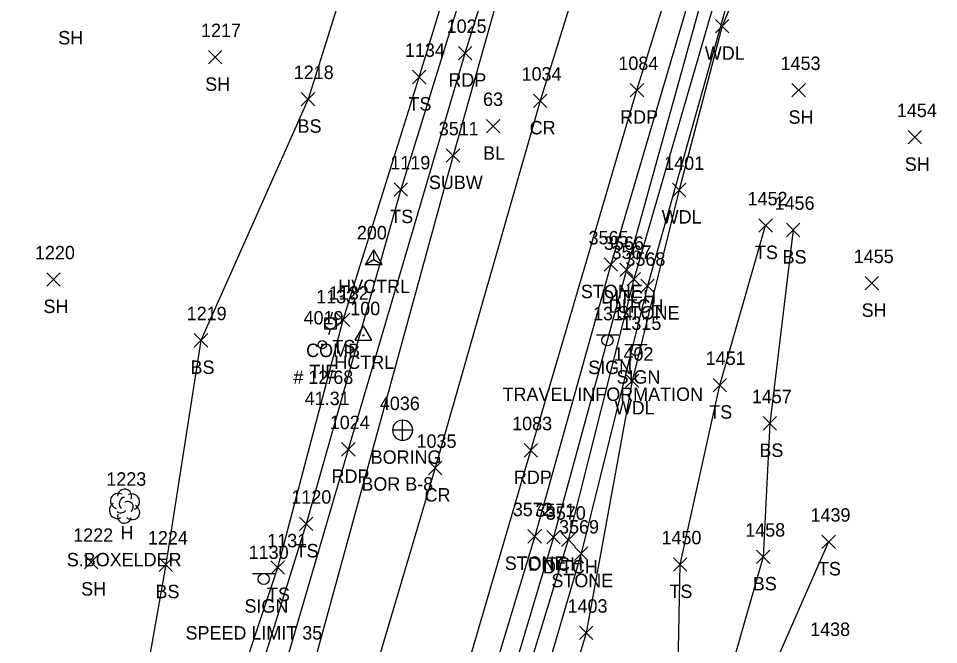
# Model space of a CAD drawing. Extents: x 1634209 to 1639641, y 608564 to 612258.
# Drawn here: x 1639323.4 to 1639460.5, y 611753.9 to 611847.1 of the extents above; entities that cross this region are included whole.
import ezdxf

# ---------------------------------------------------------------- set-up
doc = ezdxf.new("R2010")
doc.units = 0
for name, color, linetype in [('C_A', 7, 'Continuous'), ('C_C', 7, 'Continuous'), ('C_I', 7, 'Continuous'), ('C_TIC', 7, 'Continuous'), ('CBP', 7, 'Continuous'), ('CPH', 7, 'Continuous'), ('CPSM', 7, 'Continuous'), ('D_A', 7, 'Continuous'), ('D_I', 7, 'Continuous'), ('D_TIC', 7, 'Continuous'), ('DD', 7, 'Continuous'), ('G_A', 7, 'Continuous'), ('G_C', 7, 'Continuous'), ('G_I', 7, 'Continuous'), ('GA_P', 7, 'Continuous'), ('L_A', 7, 'Continuous'), ('L_C', 7, 'Continuous'), ('L_I', 7, 'Continuous'), ('L_TIC', 7, 'Continuous'), ('LASF', 7, 'Continuous'), ('LAWA', 7, 'Continuous'), ('LELB', 7, 'Continuous'), ('LTD', 7, 'Continuous'), ('P_A', 7, 'Continuous'), ('P_I', 7, 'Continuous'), ('P_TIC', 7, 'Continuous'), ('PET', 7, 'Continuous'), ('PRC', 7, 'Continuous'), ('S_A', 7, 'Continuous'), ('S_C', 7, 'Continuous'), ('S_I', 7, 'Continuous'), ('SSGN', 7, 'Continuous'), ('U_A', 7, 'Continuous'), ('U_C', 7, 'Continuous'), ('U_I', 7, 'Continuous'), ('U_TIC', 7, 'Continuous'), ('UP', 7, 'Continuous'), ('UW', 7, 'Continuous')]:
    doc.layers.add(name, color=color, linetype=linetype)

msp = doc.modelspace()

# ---------------------------------------------------------------- linework, layer by layer
at = {"layer": 'C_TIC'}
for points in [[(1639393.13, 611830.05), (1639395.13, 611832.04)], [(1639395.13, 611830.05), (1639393.13, 611832.04)]]:
    msp.add_lwpolyline(points, dxfattribs=at)
at = {"layer": 'CBP'}
for radius in [0.625, 0.0833]:
    msp.add_circle((1639368.66, 611798.52), radius, dxfattribs=at)
at = {"layer": 'CPH'}
for p, q in [((1639373.54, 611799.18), (1639374.79, 611801.34)), ((1639376.04, 611799.18), (1639374.79, 611801.34)), ((1639374.79, 611799.9), (1639374.79, 611799.9)), ((1639373.54, 611799.18), (1639376.04, 611799.18))]:
    msp.add_line(p, q, dxfattribs=at)
msp.add_circle((1639374.79, 611799.9), 0.0833, dxfattribs=at)
at = {"layer": 'CPSM'}
for p, q in [((1639375.1, 611810.47), (1639376.35, 611812.63)), ((1639377.6, 611810.47), (1639376.35, 611812.63)), ((1639376.35, 611811.19), (1639376.35, 611812.63)), ((1639375.1, 611810.47), (1639376.35, 611811.19)), ((1639375.1, 611810.47), (1639377.6, 611810.47)), ((1639376.35, 611811.19), (1639376.35, 611811.19)), ((1639376.35, 611811.19), (1639377.6, 611810.47))]:
    msp.add_line(p, q, dxfattribs=at)
at = {"layer": 'D_TIC'}
for points in [[(1639413, 611808.64), (1639415, 611810.64)], [(1639415, 611808.64), (1639413, 611810.64)], [(1639414.08, 611807.28), (1639416.08, 611809.28)], [(1639416.08, 611807.28), (1639414.08, 611809.28)], [(1639402.11, 611768.87), (1639404.11, 611770.87)], [(1639404.11, 611768.87), (1639402.11, 611770.87)], [(1639404.32, 611768.46), (1639406.32, 611770.46)], [(1639406.32, 611768.46), (1639404.32, 611770.46)]]:
    msp.add_lwpolyline(points, dxfattribs=at)
at = {"layer": 'DD'}
for points in [[(1639560.57, 612129.01), (1639556.53, 612119.06), (1639548.81, 612104.26), (1639529.12, 612083.62), (1639507.53, 612047.31), (1639491.18, 612019.02), (1639473.22, 611983.07), (1639456.59, 611944.52), (1639441.68, 611899.83), (1639426.6, 611855.12), (1639414, 611809.64), (1639403.11, 611769.87), (1639390.43, 611727.49), (1639379.87, 611693.81), (1639369.1, 611662.09), (1639367.84, 611659.83)], [(1639561.94, 612128.14), (1639558.11, 612117.59), (1639549.56, 612103.15), (1639530.32, 612082.73), (1639508.94, 612046.64), (1639492.68, 612018.5), (1639474.74, 611982.05), (1639458.96, 611944.55), (1639442.97, 611899.33), (1639428.64, 611854.96), (1639415.08, 611808.28), (1639405.32, 611769.46), (1639392.22, 611726.77), (1639382.52, 611693.71), (1639371.49, 611661), (1639370.19, 611658.57)]]:
    msp.add_lwpolyline(points, dxfattribs=at)
at = {"layer": 'GA_P'}
for p, q in [((1639380.63, 611785.78), (1639380.63, 611787.27)), ((1639380.63, 611785.78), (1639379.14, 611785.78)), ((1639382.13, 611785.78), (1639380.63, 611785.78)), ((1639380.63, 611784.28), (1639380.63, 611785.78))]:
    msp.add_line(p, q, dxfattribs=at)
for start, end in [(90, 180), (0, 90), (180, 270), (270, 0)]:
    msp.add_arc((1639380.63, 611785.78), 1.5, start, end, dxfattribs=at)
at = {"layer": 'L_TIC'}
for points in [[(1639427.25, 611844.92), (1639429.25, 611846.92)], [(1639429.25, 611844.92), (1639427.25, 611846.92)], [(1639351.72, 611840.3), (1639353.72, 611842.3)], [(1639353.72, 611840.3), (1639351.72, 611842.3)], [(1639382.1, 611837.36), (1639384.1, 611839.36)], [(1639384.1, 611837.36), (1639382.1, 611839.36)], [(1639438.64, 611835.4), (1639440.64, 611837.4)], [(1639440.64, 611835.4), (1639438.64, 611837.4)], [(1639365.54, 611834.06), (1639367.54, 611836.06)], [(1639367.54, 611834.06), (1639365.54, 611836.06)], [(1639455.96, 611828.39), (1639457.96, 611830.39)], [(1639457.96, 611828.39), (1639455.96, 611830.39)], [(1639379.38, 611820.61), (1639381.38, 611822.61)], [(1639381.38, 611820.61), (1639379.38, 611822.61)], [(1639420.82, 611820.54), (1639422.82, 611822.54)], [(1639422.82, 611820.54), (1639420.82, 611822.54)], [(1639433.72, 611815.26), (1639435.72, 611817.26)], [(1639435.72, 611815.26), (1639433.72, 611817.26)], [(1639437.81, 611814.59), (1639439.81, 611816.59)], [(1639439.81, 611814.59), (1639437.81, 611816.59)], [(1639410.65, 611809.44), (1639412.65, 611811.44)], [(1639412.65, 611809.44), (1639410.65, 611811.44)], [(1639327.63, 611807.22), (1639329.63, 611809.22)], [(1639329.63, 611807.22), (1639327.63, 611809.22)], [(1639416.13, 611806.26), (1639418.13, 611808.26)], [(1639418.13, 611806.26), (1639416.13, 611808.26)], [(1639449.54, 611806.66), (1639451.54, 611808.66)], [(1639451.54, 611806.66), (1639449.54, 611808.66)], [(1639370.76, 611801.22), (1639372.76, 611803.22)], [(1639372.76, 611801.22), (1639370.76, 611803.22)], [(1639349.59, 611798.16), (1639351.59, 611800.16)], [(1639351.59, 611798.16), (1639349.59, 611800.16)], [(1639413.82, 611792.13), (1639415.82, 611794.13)], [(1639415.82, 611792.13), (1639413.82, 611794.13)], [(1639426.91, 611791.5), (1639428.91, 611793.5)], [(1639428.91, 611791.5), (1639426.91, 611793.5)], [(1639434.35, 611785.8), (1639436.35, 611787.8)], [(1639436.35, 611785.8), (1639434.35, 611787.8)], [(1639365.27, 611770.85), (1639367.27, 611772.85)], [(1639367.27, 611770.85), (1639365.27, 611772.85)], [(1639399.31, 611768.99), (1639401.31, 611770.99)], [(1639401.31, 611768.99), (1639399.31, 611770.99)], [(1639443.11, 611768.17), (1639445.11, 611770.17)], [(1639445.11, 611768.17), (1639443.11, 611770.17)], [(1639406.25, 611766.41), (1639408.25, 611768.41)], [(1639408.25, 611766.41), (1639406.25, 611768.41)], [(1639433.37, 611765.94), (1639435.37, 611767.94)], [(1639435.37, 611765.94), (1639433.37, 611767.94)], [(1639333.24, 611765.17), (1639335.24, 611767.17)], [(1639335.24, 611765.17), (1639333.24, 611767.17)], [(1639344.37, 611764.77), (1639346.37, 611766.77)], [(1639346.37, 611764.77), (1639344.37, 611766.77)], [(1639420.98, 611764.8), (1639422.98, 611766.8)], [(1639422.98, 611764.8), (1639420.98, 611766.8)], [(1639361.02, 611764.35), (1639363.02, 611766.35)], [(1639363.02, 611764.35), (1639361.02, 611766.35)], [(1639406.98, 611754.62), (1639408.98, 611756.62)], [(1639408.98, 611754.62), (1639406.98, 611756.62)]]:
    msp.add_lwpolyline(points, dxfattribs=at)
at = {"layer": 'LASF'}
for points in [[(1639558.56, 612130.45), (1639552.86, 612120.18), (1639541.01, 612102.18), (1639527.49, 612085.59), (1639505.85, 612048.28), (1639489.98, 612019.2), (1639472.04, 611983.89), (1639455.22, 611944.85), (1639439.42, 611901.14), (1639424.97, 611855.61), (1639411.65, 611810.44), (1639400.31, 611769.99), (1639387.4, 611727.33), (1639377.22, 611693.8), (1639367.21, 611662.75), (1639359.89, 611644.2)], [(1639564.17, 612127.3), (1639559.55, 612115.01), (1639546.48, 612097.15), (1639532.98, 612081.91), (1639511.96, 612045.66), (1639494.66, 612017.18), (1639476.15, 611980.34), (1639460.76, 611943.45), (1639444.67, 611898.59), (1639430.04, 611853.19), (1639417.13, 611807.26), (1639407.25, 611767.41), (1639395.02, 611725.74), (1639384.78, 611692.04), (1639373.34, 611660.29), (1639366.81, 611640.98)]]:
    msp.add_lwpolyline(points, dxfattribs=at)
at = {"layer": 'LAWA'}
msp.add_lwpolyline([(1639441.05, 611876.68), (1639428.25, 611845.92), (1639421.82, 611821.54), (1639414.82, 611793.13), (1639407.98, 611755.62), (1639398.09, 611722.15), (1639389.22, 611695.21), (1639379.03, 611668.1), (1639373.01, 611655.47), (1639368.27, 611641.36), (1639355.32, 611611.85), (1639341.64, 611584.95), (1639331.87, 611563.95), (1639326.04, 611548.05), (1639331.93, 611542.26), (1639351.96, 611561.26), (1639372.68, 611587.74), (1639385.94, 611616.38), (1639408.26, 611643.78), (1639423.94, 611682.92), (1639440.86, 611711.19), (1639451.78, 611745.34)], dxfattribs=at)
at = {"layer": 'LELB'}
for points in [[(1639390.61, 611912.03), (1639380.51, 611879.56), (1639366.54, 611835.06), (1639350.59, 611799.16), (1639345.37, 611765.77), (1639340.13, 611736.31), (1639333.62, 611715.99), (1639327.33, 611711.48), (1639324.83, 611696.7), (1639315.48, 611694.31), (1639319.67, 611684.85)], [(1639396.62, 611874), (1639380.38, 611821.61), (1639366.27, 611771.85), (1639351.21, 611723.64), (1639336.29, 611677.21), (1639330.67, 611660.93), (1639330.28, 611685.67), (1639330.46, 611697.77), (1639334.83, 611713.08), (1639348.29, 611724.1), (1639362.02, 611765.35), (1639371.76, 611802.22), (1639383.1, 611838.36), (1639397.42, 611885.01)], [(1639421.56, 611743.19), (1639421.98, 611765.8), (1639427.91, 611792.5), (1639434.72, 611816.26)], [(1639438.81, 611815.59), (1639435.35, 611786.8), (1639434.37, 611766.94), (1639426.01, 611737.79)], [(1639444.11, 611769.17), (1639434.73, 611747.93), (1639421.15, 611721.63), (1639402.1, 611695.55), (1639388.08, 611663.08), (1639377.92, 611643.68), (1639364.63, 611618.87), (1639351.81, 611603.1), (1639339.53, 611577.73), (1639327.06, 611550.1)]]:
    msp.add_lwpolyline(points, dxfattribs=at)
at = {"layer": 'LTD'}
msp.add_line((1639339.18, 611774.52), (1639339.18, 611774.52), dxfattribs=at)
msp.add_line((1639339.18, 611774.52), (1639339.18, 611774.52), dxfattribs=at)
msp.add_arc((1639339.22, 611775.96), 1.05, 335.5272, 180.9563, dxfattribs=at)
for centre, major_axis, ratio, start_param, end_param in [((1639338.39, 611775.19), (1.21, -0.51), 0.895232, 1.570796, 4.712389), ((1639340.22, 611775.11), (-1.14, -0.48), 0.949671, 1.570796, 4.712389), ((1639338.09, 611773.81), (0.58, -1.04), 0.959034, 3.141593, 6.283185), ((1639338.97, 611774.98), (-0.208, -0.792), 0.645439, 3.141593, 6.283185), ((1639339.68, 611774.36), (-0.5, 0.667), 0.989748, 3.141593, 6.283185), ((1639338.72, 611773.77), (-0.625, -0.083), 0.423636, 0, 3.141593), ((1639340.18, 611773.69), (-1.09, 0.79), 0.841452, 1.570796, 4.712389), ((1639339.18, 611773.02), (0.26, 1.06), 0.942809, 1.570796, 4.712389)]:
    msp.add_ellipse(centre, major_axis=major_axis, ratio=ratio, start_param=start_param, end_param=end_param, dxfattribs=at)
at = {"layer": 'P_TIC'}
for points in [[(1639388.96, 611840.92), (1639390.96, 611842.92)], [(1639390.96, 611840.92), (1639388.96, 611842.92)], [(1639414.55, 611835.4), (1639416.55, 611837.4)], [(1639416.55, 611835.4), (1639414.55, 611837.4)], [(1639400.13, 611833.82), (1639402.13, 611835.82)], [(1639402.13, 611833.82), (1639400.13, 611835.82)], [(1639371.55, 611781.94), (1639373.55, 611783.94)], [(1639373.55, 611781.94), (1639371.55, 611783.94)], [(1639398.72, 611781.78), (1639400.72, 611783.78)], [(1639400.72, 611781.78), (1639398.72, 611783.78)], [(1639384.48, 611779.16), (1639386.48, 611781.16)], [(1639386.48, 611779.16), (1639384.48, 611781.16)]]:
    msp.add_lwpolyline(points, dxfattribs=at)
at = {"layer": 'PET'}
for points in [[(1639245.26, 611428.04), (1639265.27, 611462.65), (1639285.72, 611496.98), (1639297.96, 611518.63), (1639312.46, 611545.86), (1639331.24, 611585.47), (1639351.91, 611632.95), (1639369.29, 611681.55), (1639385.15, 611732.94), (1639399.72, 611782.78), (1639415.55, 611836.4), (1639431.27, 611887.12), (1639449.51, 611937.71), (1639468.81, 611983.24), (1639484.71, 612016.46), (1639503.95, 612051.42), (1639527.63, 612090.72), (1639556.4, 612135.38), (1639588.32, 612182.52)], [(1639220.96, 611441.47), (1639247.22, 611483.75), (1639268.21, 611519.52), (1639285.57, 611551.38), (1639309.59, 611600.33), (1639328.5, 611645.78), (1639344.08, 611688.66), (1639358.64, 611735.43), (1639372.55, 611782.94), (1639389.96, 611841.92), (1639405.55, 611892.01), (1639422.64, 611939.83), (1639441.75, 611985.91), (1639461.99, 612028.31)]]:
    msp.add_lwpolyline(points, dxfattribs=at)
at = {"layer": 'PRC'}
msp.add_lwpolyline([(1639473.49, 612022.53), (1639453.52, 611981.45), (1639432.7, 611930.67), (1639416.88, 611885.46), (1639401.13, 611834.82), (1639385.48, 611780.16), (1639369.66, 611726.72), (1639353.84, 611677.52), (1639335.57, 611627.61), (1639314.72, 611580.03), (1639292.65, 611536.14), (1639275.3, 611504.78), (1639250.46, 611462.84), (1639222.36, 611418.18)], dxfattribs=at)
at = {"layer": 'SSGN'}
for p, q in [((1639409.5, 611800), (1639412.84, 611800)), ((1639411.15, 611799.16), (1639411.15, 611799.16)), ((1639413.73, 611798.56), (1639417.06, 611798.56)), ((1639415.37, 611797.73), (1639415.37, 611797.73)), ((1639358.29, 611764.47), (1639361.62, 611764.47)), ((1639359.93, 611763.64), (1639359.93, 611763.64))]:
    msp.add_line(p, q, dxfattribs=at)
for centre in [(1639411.15, 611799.16), (1639415.37, 611797.73), (1639359.93, 611763.64)]:
    msp.add_circle(centre, 0.833, dxfattribs=at)
at = {"layer": 'U_TIC'}
for points in [[(1639387.14, 611825.68), (1639389.14, 611827.68)], [(1639389.14, 611825.68), (1639387.14, 611827.68)]]:
    msp.add_lwpolyline(points, dxfattribs=at)
at = {"layer": 'UP'}
for p, q in [((1639369.04, 611800.84), (1639369.04, 611802.51)), ((1639369.04, 611802.51), (1639370.71, 611802.51)), ((1639370.13, 611803.34), (1639369.88, 611802.51)), ((1639370.71, 611802.51), (1639370.71, 611800.84)), ((1639370.71, 611800.84), (1639369.04, 611800.84)), ((1639369.63, 611800.01), (1639369.88, 611800.84)), ((1639369.88, 611801.67), (1639369.88, 611801.67))]:
    msp.add_line(p, q, dxfattribs=at)
msp.add_circle((1639369.88, 611801.67), 0.833, dxfattribs=at)
at = {"layer": 'UW'}
msp.add_lwpolyline([(1639594.99, 612226.51), (1639569.63, 612190.35), (1639550.67, 612164.48), (1639527.14, 612128.9), (1639506.92, 612097.5), (1639485.03, 612062.24), (1639463.29, 612024.05), (1639448.18, 611991.92), (1639428.21, 611945.59), (1639409.39, 611896.28), (1639395.47, 611852.57), (1639388.14, 611826.68), (1639366.36, 611747.21), (1639350.92, 611692.02), (1639316.38, 611597.42), (1639292.15, 611550.99), (1639279.15, 611528.72), (1639253.95, 611487.01), (1639229.78, 611449.06), (1639200.46, 611402.5), (1639172.27, 611358.67), (1639148.82, 611320.98)], dxfattribs=at)

# ---------------------------------------------------------------- texts
at = {"layer": 'C_A'}
for s, p in [('BL', (1639392.62, 611826.04)), ('HVCTRL', (1639371.04, 611806.19)), ('HCTRL', (1639370.46, 611794.9)), ('TIE', (1639366.74, 611793.52))]:
    msp.add_text(s, height=2, dxfattribs=at).set_placement(p)
at = {"layer": 'C_C'}
msp.add_text('41.31', height=2, dxfattribs=at).set_placement((1639366.05, 611789.52))
at = {"layer": 'C_I'}
for s, p in [('63', (1639392.62, 611834.05)), ('200', (1639373.82, 611814.19)), ('100', (1639372.83, 611802.9)), ('4019', (1639365.88, 611801.52))]:
    msp.add_text(s, height=2, dxfattribs=at).set_placement(p)
at = {"layer": 'D_A'}
for p in [(1639410.23, 611804.64), (1639411.32, 611803.28), (1639399.34, 611764.87), (1639401.55, 611764.46)]:
    msp.add_text('DITCH', height=2, dxfattribs=at).set_placement(p)
at = {"layer": 'D_I'}
for s, p in [('3566', (1639410.63, 611812.64)), ('3567', (1639411.77, 611811.28)), ('3571', (1639400.42, 611772.87)), ('3570', (1639401.97, 611772.46))]:
    msp.add_text(s, height=2, dxfattribs=at).set_placement(p)
at = {"layer": 'G_A'}
msp.add_text('BORING', height=2, dxfattribs=at).set_placement((1639375.87, 611780.78))
at = {"layer": 'G_C'}
msp.add_text('BOR B-8', height=2, dxfattribs=at).set_placement((1639374.49, 611776.78))
at = {"layer": 'G_I'}
msp.add_text('4036', height=2, dxfattribs=at).set_placement((1639377.24, 611788.78))
at = {"layer": 'L_A'}
for s, p in [('SH', (1639329.32, 611843.21)), ('WDL', (1639425.66, 611840.92)), ('SH', (1639351.21, 611836.3)), ('TS', (1639381.51, 611833.36)), ('SH', (1639438.13, 611831.4)), ('BS', (1639364.98, 611830.06)), ('SH', (1639455.45, 611824.39)), ('TS', (1639378.79, 611816.61)), ('WDL', (1639419.23, 611816.54)), ('TS', (1639433.13, 611811.26)), ('BS', (1639437.25, 611810.59)), ('STONE', (1639407.19, 611805.44)), ('SH', (1639327.12, 611803.22)), ('STONE', (1639412.68, 611802.26)), ('SH', (1639449.03, 611802.66)), ('TS', (1639370.17, 611797.22)), ('BS', (1639349.03, 611794.16)), ('WDL', (1639412.24, 611788.13)), ('TS', (1639426.32, 611787.5)), ('BS', (1639433.79, 611781.8)), ('H', (1639338.61, 611769.52)), ('TS', (1639364.68, 611766.85)), ('STONE', (1639395.85, 611764.99)), ('TS', (1639442.52, 611764.17)), ('STONE', (1639402.8, 611762.41)), ('BS', (1639432.81, 611761.94)), ('SH', (1639332.73, 611761.17)), ('BS', (1639343.81, 611760.77)), ('TS', (1639360.43, 611760.35)), ('TS', (1639420.39, 611760.8))]:
    msp.add_text(s, height=2, dxfattribs=at).set_placement(p)
at = {"layer": 'L_C'}
msp.add_text('S.BOXELDER', height=2, dxfattribs=at).set_placement((1639330.6, 611765.52))
at = {"layer": 'L_I'}
for s, p in [('1217', (1639350.6, 611844.3)), ('1134', (1639380.97, 611841.36)), ('1453', (1639436.95, 611839.4)), ('1218', (1639364.41, 611838.06)), ('1454', (1639454.27, 611832.39)), ('1119', (1639378.81, 611824.61)), ('1401', (1639419.61, 611824.54)), ('1452', (1639432.03, 611819.26)), ('1456', (1639436.06, 611818.59)), ('3565', (1639408.34, 611813.44)), ('1220', (1639325.85, 611811.22)), ('3568', (1639413.83, 611810.26)), ('1455', (1639447.85, 611810.66)), ('1132', (1639369.63, 611805.22)), ('1219', (1639348.46, 611802.16)), ('1402', (1639412.05, 611796.13)), ('1451', (1639425.79, 611795.5)), ('1457', (1639432.66, 611789.8)), ('1223', (1639336.49, 611777.52)), ('1120', (1639364.06, 611774.85)), ('3572', (1639397.05, 611772.99)), ('1439', (1639441.41, 611772.17)), ('3569', (1639403.94, 611770.41)), ('1458', (1639431.68, 611769.94)), ('1222', (1639331.55, 611769.17)), ('1224', (1639342.68, 611768.77)), ('1450', (1639419.2, 611768.8)), ('1131', (1639360.46, 611768.35)), ('1403', (1639405.21, 611758.62)), ('1438', (1639441.35, 611755.15))]:
    msp.add_text(s, height=2, dxfattribs=at).set_placement(p)
at = {"layer": 'P_A'}
for s, p in [('RDP', (1639387.45, 611836.92)), ('RDP', (1639413.04, 611831.4)), ('CR', (1639399.56, 611829.82)), ('RDP', (1639370.04, 611777.94)), ('RDP', (1639397.21, 611777.78)), ('CR', (1639383.91, 611775.16))]:
    msp.add_text(s, height=2, dxfattribs=at).set_placement(p)
at = {"layer": 'P_I'}
for s, p in [('1025', (1639387.19, 611844.92)), ('1084', (1639412.78, 611839.4)), ('1034', (1639398.36, 611837.82)), ('1024', (1639369.78, 611785.94)), ('1083', (1639396.95, 611785.78)), ('1035', (1639382.71, 611783.16))]:
    msp.add_text(s, height=2, dxfattribs=at).set_placement(p)
at = {"layer": 'S_A'}
for p in [(1639408.29, 611794.14), (1639412.51, 611792.71), (1639357.07, 611758.62)]:
    msp.add_text('SIGN', height=2, dxfattribs=at).set_placement(p)
at = {"layer": 'S_C'}
for s, p in [('TRAVEL INFORMATION', (1639395.52, 611790.14)), ('SPEED LIMIT 35', (1639348.29, 611754.62))]:
    msp.add_text(s, height=2, dxfattribs=at).set_placement(p)
at = {"layer": 'S_I'}
for s, p in [('1314', (1639409.01, 611802.14)), ('1315', (1639413.23, 611800.71)), ('1130', (1639357.7, 611766.62))]:
    msp.add_text(s, height=2, dxfattribs=at).set_placement(p)
at = {"layer": 'U_A'}
for s, p in [('SUBW', (1639384.55, 611821.68)), ('COMB', (1639366.26, 611796.67))]:
    msp.add_text(s, height=2, dxfattribs=at).set_placement(p)
at = {"layer": 'U_C'}
msp.add_text('# 12/68', height=2, dxfattribs=at).set_placement((1639364.36, 611792.67))
at = {"layer": 'U_I'}
for s, p in [('3511', (1639386.02, 611829.68)), ('1133', (1639367.75, 611804.67))]:
    msp.add_text(s, height=2, dxfattribs=at).set_placement(p)

doc.saveas('drawing.dxf')
